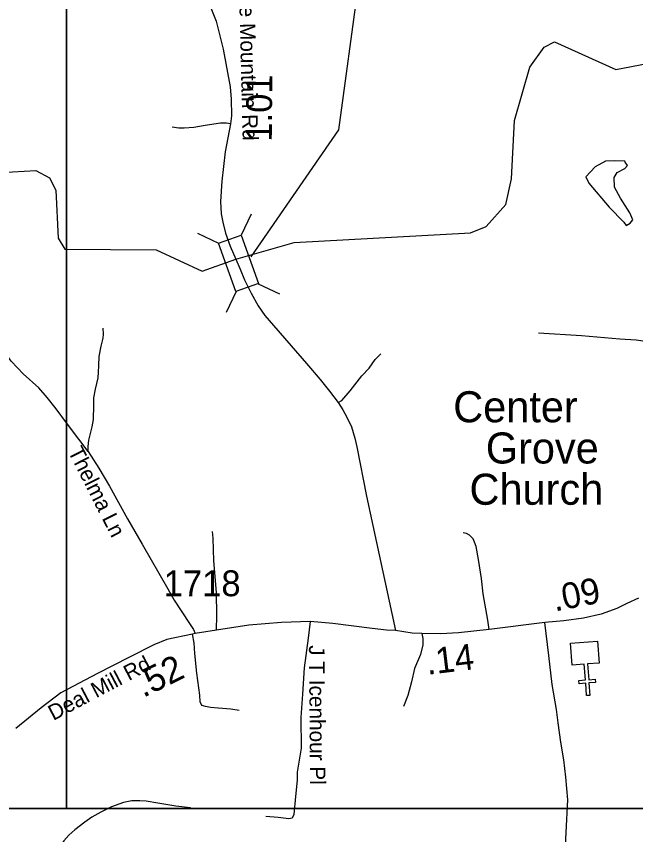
# Model space of a CAD drawing. Extents: x 1159738 to 1321356, y 736314 to 882035.
# Drawn here: x 1273807 to 1276801, y 766631 to 770585 of the extents above; entities that cross this region are included whole.
import ezdxf

# ---------------------------------------------------------------- set-up
doc = ezdxf.new("R2010")
doc.units = 0
for name, color, linetype in [('Exist Cultural Church CELL', 7, 'Continuous'), ('Exist Cultural Church Label', 7, 'Continuous'), ('Exist Hydrographic Creek Single Shore', 7, 'Continuous'), ('Exist Hydrographic Pond Under 1500 Sq Ft', 7, 'Continuous'), ('Exist Road Non-System Type 51', 7, 'Continuous'), ('Exist Road Non-System Type 51 Label', 7, 'Continuous'), ('Exist Road Secondary Mileage Hundredths English Label', 7, 'Continuous'), ('Exist Road Secondary Structure Standard Bridge CELL', 7, 'Continuous'), ('Exist Road Secondary Structure Standard Bridge Number Label', 7, 'Continuous'), ('Exist Road Secondary Type 51 Attributed', 7, 'Continuous'), ('Exist Road Secondary Type 51 Label', 7, 'Continuous'), ('Exist Road Secondary Type 51 Number Label', 7, 'Continuous'), ('Map Preparation Inset Cut Line', 7, 'Continuous')]:
    doc.layers.add(name, color=color, linetype=linetype)

msp = doc.modelspace()

# ---------------------------------------------------------------- linework, layer by layer
at = {"layer": 'Exist Cultural Church CELL'}
msp.add_lwpolyline([(1276624.5, 767459.9), (1276567.8, 767455.4), (1276573.8, 767379.4), (1276605.7, 767382), (1276606.9, 767366), (1276575, 767363.5), (1276579.8, 767303.6), (1276563.8, 767302.3), (1276559, 767362.3), (1276527.1, 767359.7), (1276525.9, 767375.7), (1276557.8, 767378.2), (1276551.8, 767454.1), (1276494.3, 767449.7), (1276485.9, 767555.8), (1276616.1, 767566.1)], close=True, dxfattribs=at)
at = {"layer": 'Exist Hydrographic Creek Single Shore'}
for points in [[(1274867.3, 769412.3), (1275150.5, 769492.8), (1276002.5, 769538.1), (1276078.6, 769569.3), (1276172.5, 769675.8), (1276200.6, 769799.9), (1276215.6, 770081.9), (1276288.6, 770339.8), (1276357.6, 770436.9), (1276408.5, 770462.1), (1276705.5, 770328.1), (1276856.6, 770358), (1277000.5, 770463.4), (1277062.5, 770603.3), (1276973.5, 771058.1), (1276902.5, 771240), (1276865.6, 771418)], [(1272843.5, 770625.6), (1272875.5, 770572.4), (1272855.5, 770431.7), (1272920.5, 770364.7), (1272995.5, 770337), (1273220.5, 770365.3), (1273347.5, 770418.6), (1273430.5, 770400.5), (1273503.5, 770323.5), (1273566.5, 770181.1), (1273536.6, 769981.4), (1273673.7, 769827.8), (1273900.5, 769839.5), (1273966.6, 769805.4), (1273997.5, 769745.7), (1274008.5, 769512.4), (1274040.6, 769459.2), (1274482.6, 769456.9), (1274705.6, 769354), (1274867.3, 769412.3)]]:
    msp.add_lwpolyline(points, dxfattribs=at)
at = {"layer": 'Exist Hydrographic Pond Under 1500 Sq Ft'}
msp.add_lwpolyline([(1276697.8, 769887.5), (1276654.8, 769885.2), (1276604.8, 769857.3), (1276560.6, 769809.6), (1276574.6, 769778.2), (1276672.2, 769663), (1276744.3, 769589.7), (1276754.8, 769574.6), (1276774.6, 769586.2), (1276787.4, 769601.3), (1276772.2, 769636.2), (1276728.1, 769706), (1276699, 769759.6), (1276696.7, 769806.1), (1276711.8, 769830.5), (1276747.8, 769850.3), (1276760.6, 769864.3), (1276750.1, 769880.6), (1276749, 769885.2)], close=True, dxfattribs=at)
at = {"layer": 'Exist Road Non-System Type 51'}
for points in [[(1274841.8, 770065), (1274823.5, 770068.1), (1274793.5, 770068.1), (1274719.6, 770058.3), (1274664.5, 770048.5), (1274617.5, 770044.8), (1274593, 770045.4), (1274560.6, 770049.1)], [(1274154.7, 768482.4), (1274109.4, 768541.4), (1274049, 768621.2), (1273999.4, 768689), (1273956.5, 768743.4), (1273916, 768789.4), (1273840, 768857.4), (1273811.6, 768885.8), (1273781.9, 768918.5), (1273727.5, 768994.7), (1273684.8, 769051.2), (1273653.4, 769099), (1273635.9, 769138.3), (1273631.6, 769158.9), (1273635.2, 769197.6), (1273640.1, 769269.9), (1273646.1, 769314.1), (1273655.2, 769340.7), (1273671.5, 769357.1)], [(1274154.7, 768482.4), (1274154, 768507.1), (1274157.6, 768536.8), (1274173.9, 768601.5), (1274179.4, 768637.2), (1274181.2, 768705.8), (1274181.8, 768742.1), (1274189, 768782.6), (1274201.7, 768838.9), (1274204.1, 768865.2), (1274205.3, 768897.2), (1274207.2, 768942), (1274216.2, 768991.6), (1274226.5, 769029.7), (1274228.3, 769049.1), (1274225.9, 769078.7)], [(1276878, 768387.6), (1276889.1, 768470.2), (1276902.3, 768604), (1276913.5, 768695.7), (1276920.1, 768770.9), (1276926.3, 768879.1), (1276923, 768912.1), (1276917.2, 768941), (1276906.4, 768969.9), (1276884.6, 768998), (1276857.7, 769012.9), (1276803.7, 769020.3), (1276723.5, 769024.3), (1276539.4, 769041.4), (1276330.6, 769053.3)], [(1275361.8, 768719.5), (1275380.2, 768728.8), (1275421.2, 768775.2), (1275477.1, 768847.7), (1275512.1, 768884.6), (1275540.7, 768926.2), (1275568.6, 768953.6)], [(1274154.7, 768482.4), (1274205.5, 768401.9), (1274256.9, 768314.2), (1274344.9, 768156.8), (1274414.5, 768034), (1274539.4, 767819), (1274569.5, 767764.3), (1274644.5, 767651.2), (1274662.6, 767622.7), (1274671.7, 767602.2)], [(1274773.6, 767619.2), (1274776.6, 767688.8), (1274774.2, 767801.3), (1274761.5, 767953.5), (1274757.9, 768063.3), (1274754.3, 768095.4)], [(1276092.1, 767622), (1276085.4, 767666.9), (1276064, 767794), (1276055, 767868.2), (1276040.4, 767960.4), (1276029.2, 768023.3), (1276022.4, 768043.6), (1276014.6, 768060.4), (1275997.7, 768078.4), (1275983.1, 768085.2), (1275966.3, 768089.7)], [(1275227.7, 767660.5), (1275217.4, 767580.4), (1275198, 767436.3), (1275190, 767309.3), (1275182, 767196.1), (1275183.1, 767049.2), (1275164.9, 766932.5), (1275163.7, 766893.6), (1275156.9, 766814.7), (1275148.9, 766727.3), (1275140.9, 766710.2), (1275123.7, 766706.7), (1275072.3, 766713.6), (1275012.9, 766718.2)], [(1274884.1, 767230.8), (1274844.1, 767236.5), (1274782.3, 767242.2), (1274745.8, 767245.7), (1274721.8, 767249.1), (1274703.5, 767254.8), (1274695.5, 767272), (1274693.2, 767305.2), (1274679.5, 767410.4), (1274670.3, 767505.3), (1274666.9, 767557.4), (1274658.3, 767599.4)], [(1275767.8, 767602.3), (1275772.4, 767578.2), (1275771.2, 767547.4), (1275759.8, 767500.5), (1275732.3, 767433), (1275716.3, 767368.9), (1275699.2, 767302.6), (1275678.6, 767249.9)], [(1274647.9, 766759.3), (1274578, 766768.2), (1274491.5, 766782.4), (1274434.1, 766792.5), (1274404.5, 766794.2), (1274365.4, 766793.6), (1274325.1, 766785.3), (1274267.1, 766764.6), (1274215.6, 766739.7), (1274171.8, 766714.2), (1274137.6, 766690), (1274090.3, 766653.9), (1274061.3, 766627.8), (1274036.4, 766601.1), (1274005.6, 766554.9), (1273966.6, 766481.7), (1273918, 766377.4), (1273882.6, 766301.9), (1273865.5, 766278.2)]]:
    msp.add_lwpolyline(points, dxfattribs=at)
at = {"layer": 'Exist Road Secondary Structure Standard Bridge CELL'}
for p, q in [((1274942.7, 769629.2), (1274894, 769527)), ((1274682.7, 769537.1), (1274784.8, 769488.4)), ((1274976.2, 769293.1), (1275078.3, 769244.4)), ((1274869.5, 769255.4), (1274820.7, 769153.2))]:
    msp.add_line(p, q, dxfattribs=at)
msp.add_lwpolyline([(1274894, 769527), (1274976.7, 769293.3), (1274867.5, 769254.7), (1274784.8, 769488.4)], close=True, dxfattribs=at)
at = {"layer": 'Exist Road Secondary Structure Standard Bridge Number Label'}
msp.add_lwpolyline([(1274941.9, 769423.6), (1275366.5, 770036.9), (1275555.2, 771436.4)], dxfattribs=at)
at = {"layer": 'Exist Road Secondary Type 51 Attributed'}
for points in [[(1274740.8, 770642.6), (1274772.7, 770561.1), (1274805.9, 770426.3), (1274841, 770244.9), (1274845.8, 770184.4), (1274846.6, 770103.6), (1274841.8, 770065), (1274817, 769930.3), (1274799.6, 769788.8), (1274793.8, 769690.2), (1274797.2, 769631.5), (1274804.4, 769589.9), (1274818, 769537), (1274841.2, 769475.1), (1274867.3, 769412.3)], [(1274867.3, 769412.3), (1274888.7, 769363), (1274910, 769312.4), (1274942.4, 769247), (1274976.6, 769185.4), (1275007.5, 769139), (1275029.4, 769115), (1275208.9, 768908.2), (1275276.3, 768829.5), (1275321.4, 768773.6), (1275361.8, 768719.5), (1275384.5, 768684.3), (1275404, 768648.7), (1275427.2, 768600.6), (1275442.6, 768546.5), (1275452.9, 768504.8), (1275499.3, 768265.6), (1275639.3, 767616.3)], [(1276813.8, 767774), (1276758.1, 767747.7), (1276709, 767723.6), (1276633.9, 767695.6), (1276548.5, 767677), (1276452.8, 767663.7), (1276361.3, 767656)], [(1275639.3, 767616.3), (1275596.9, 767618.1), (1275527.2, 767626), (1275336, 767651.4), (1275227.7, 767660.5), (1275088.1, 767655.5), (1274930.8, 767642.7), (1274773.6, 767619.2), (1274671.7, 767602.2), (1274658.3, 767599.4), (1274533.9, 767572.8), (1274471.2, 767548.1), (1274353.4, 767487.5), (1274198.9, 767409.1), (1274022.3, 767315.9), (1273927.5, 767243.2), (1273803.7, 767142.7)], [(1276361.3, 767656), (1276092.1, 767622), (1275943.7, 767605.9), (1275859, 767600.3), (1275767.8, 767602.3), (1275719.9, 767603.7), (1275639.3, 767616.3)], [(1277099.5, 763963.5), (1277115.4, 764202.2), (1277120, 764307.1), (1277115.4, 764425.2), (1277092.6, 764644.9), (1277081.2, 764863.4), (1277088, 765010.7), (1277089.2, 765058.7), (1277081.2, 765113.6), (1277037.8, 765257.5), (1276974.9, 765430.9), (1276918.9, 765560.1), (1276466.3, 766259.8), (1276448.2, 766325.9), (1276472.6, 766799.3), (1276463.9, 766908.9), (1276453.5, 766991.5), (1276439.6, 767077.5), (1276425.6, 767170.3), (1276418.7, 767236), (1276397.8, 767355.8), (1276380.5, 767495.7), (1276361.3, 767656)]]:
    msp.add_lwpolyline(points, dxfattribs=at)
at = {"layer": 'Map Preparation Inset Cut Line'}
for points in [[(1213574.8, 811005.5), (1289258, 811005.5), (1289258, 782300.2), (1274049.2, 782296.9), (1274049.2, 766757), (1213574.8, 766757)], [(1274049.2, 782296.9), (1310076.7, 782296.9), (1310076.7, 766757), (1274049.2, 766757)], [(1232800.5, 766757), (1308483.8, 766757), (1308483.8, 738579.5), (1232800.5, 738579.5)]]:
    msp.add_lwpolyline(points, close=True, dxfattribs=at)

# ---------------------------------------------------------------- texts
at = {"layer": 'Exist Cultural Church Label'}
for s, p in [('Center ', (1275918.7, 768623.3)), ('Grove', (1276076.2, 768424.1)), ('Church', (1275997.4, 768224.8))]:
    msp.add_text(s, height=150, dxfattribs=at).set_placement(p)
at = {"layer": 'Exist Road Non-System Type 51 Label'}
for s, rotation, p in [('Thelma Ln', 296.9131, (1274055, 768483)), ('J T Icenhour Pl', 270.4627, (1275221.2, 767545.7))]:
    msp.add_text(s, height=75, rotation=rotation, dxfattribs=at).set_placement(p)
at = {"layer": 'Exist Road Secondary Mileage Hundredths English Label'}
for s, rotation, p in [('1.01', 89.5166, (1275041.6, 769978.8)), ('.09', 11.0115, (1276409.8, 767708.6)), ('.14', 6.8379, (1275794.2, 767402.8)), ('.52', 26.1116, (1274420.3, 767290.7))]:
    msp.add_text(s, height=125, rotation=rotation, dxfattribs=at).set_placement(p)
at = {"layer": 'Exist Road Secondary Type 51 Label'}
for s, rotation, p in [('Pine Mountain Rd', 271.3953, (1274881.6, 770780.5)), ('Deal Mill Rd', 27.8485, (1273985.7, 767179.8))]:
    msp.add_text(s, height=75, rotation=rotation, dxfattribs=at).set_placement(p)
at = {"layer": 'Exist Road Secondary Type 51 Number Label'}
msp.add_text('1718', height=125, dxfattribs=at).set_placement((1274519.2, 767782.7))

doc.saveas('drawing.dxf')
